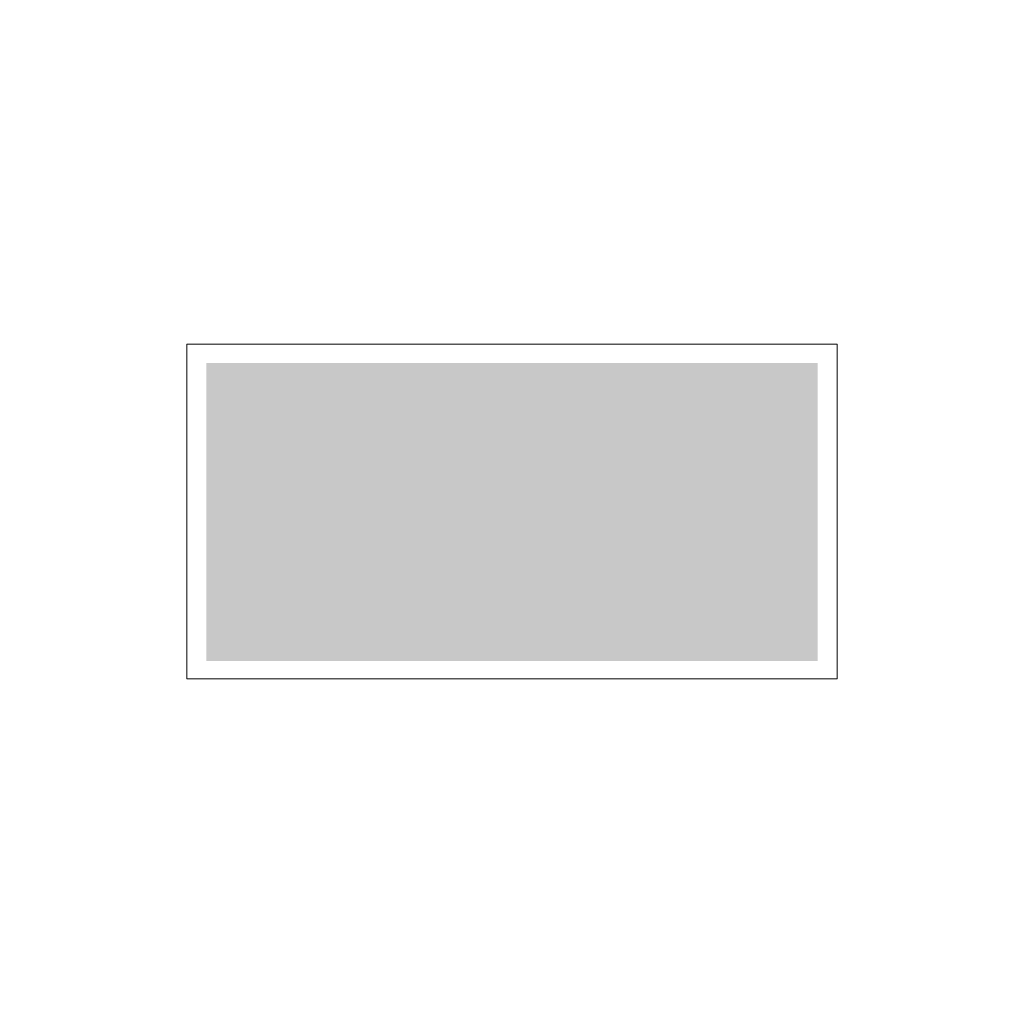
# Model space of a CAD drawing. Header units: millimetres. Extents: x -542966 to 178656, y -69521 to 267189.
# Tile 332 of 388: x -148655 to -147774, y 228059 to 228939. Entities that reach past the tile are written whole.
import ezdxf

# ---------------------------------------------------------------- set-up
doc = ezdxf.new("R2010")
doc.units = ezdxf.units.MM
doc.layers.add('_ЭО_Выноски', color=7, linetype='Continuous', lineweight=25)

# ---------------------------------------------------------------- blocks, each defined once
blk = doc.blocks.new('*U3551')
at = {"linetype": 'ByBlock', "lineweight": -2}
h = blk.add_hatch(color=114, dxfattribs=at)
h.dxf.hatch_style = 1
h.paths.add_polyline_path([(453, -1170), (1180.9, -389.4), (-420, 1103.4), (-1147.8, 322.9)])
at = {"true_color": 0xffffff}
h = blk.add_hatch(color=7, dxfattribs=at)
h.dxf.hatch_style = 1
h.paths.add_polyline_path([(-128.5, 642.7), (-419.3, 913.9), (-955.9, 338.4), (-665.1, 67.3)])
h.paths.add_polyline_path([(206.2, -121.4), (-182.6, 241.1), (-87.9, 244.4), (-149.1, 301.5), (-291.1, 296.5), (-286.1, 154.5), (-224.9, 97.5), (-228, 186.2), (157.6, -173.5)])
h.paths.add_polyline_path([(643.4, -346), (716.9, -414.5), (724, -535.7), (730.2, -541.4), (733, -538.3), (739.1, -544), (742, -541), (745.1, -543.8), (751, -543.6), (754, -546.5), (756.9, -543.4), (760, -546.3), (762.8, -543.2), (765.9, -546.1), (768.7, -543), (771.8, -545.9), (774.6, -542.8), (780.6, -542.6), (783.4, -539.5), (786.5, -542.4), (789.3, -539.3), (792.2, -536.3), (798.1, -536.1), (789.5, -373.5), (667, -259.3), (500.4, -235.5), (420.4, -321.2), (337.8, -244.2), (289.3, -296.2), (423.9, -421.8), (483.9, -357.5), (461.7, -485.6), (260.6, -492.6), (109.3, -654.9), (170.5, -712), (287.6, -586.5), (488.7, -579.4), (346, -732.5), (520.4, -895.2), (580.4, -830.9), (476.3, -733.8), (613.3, -586.9)])
h.paths.add_polyline_path([(664.9, -200.2), (670.5, -188.1), (673.1, -179.1), (678.6, -167.1), (681.2, -158.1), (680.8, -146.3), (680.4, -134.5), (677.2, -125.7), (673.9, -116.9), (667.6, -105.3), (661.4, -99.6), (655.1, -88), (643.1, -82.5), (637, -76.8), (624.9, -71.3), (615.9, -68.6), (607, -66), (595.1, -66.4), (583.3, -66.8), (574.5, -70.1), (562.9, -76.4), (554.1, -79.7), (542.5, -86), (536.8, -92.1), (528.2, -101.3), (525.6, -110.3), (520.1, -122.3), (517.4, -131.3), (514.8, -140.3), (515.2, -152.1), (515.6, -163.9), (518.9, -172.7), (522.2, -181.5), (528.5, -193.1), (531.8, -201.9), (540.9, -210.4), (550.1, -219), (559.1, -221.6), (571.1, -227.1), (580.1, -229.8), (589.1, -232.4), (600.9, -232), (612.7, -231.6), (621.5, -228.3), (630.3, -225.1), (641.9, -218.7), (650.7, -215.5), (659.2, -206.3)])
at = {"color": 114, "lineweight": 0, "ltscale": 100}
blk.add_lwpolyline([(-425, 1200.8), (1278.4, -387.7), (461, -1264.3), (-1242.5, 324.2)], close=True, dxfattribs=at)

msp = doc.modelspace()

# ---------------------------------------------------------------- block references
at = {"layer": '_ЭО_Выноски', "ltscale": 100, "xscale": 0.2499999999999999, "yscale": 0.2499999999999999, "zscale": 24.99999999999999, "rotation": 43.00000000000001}
msp.add_blockref('*U3551', (-148222.95, 228501.89), dxfattribs=at)

doc.saveas('drawing.dxf')
